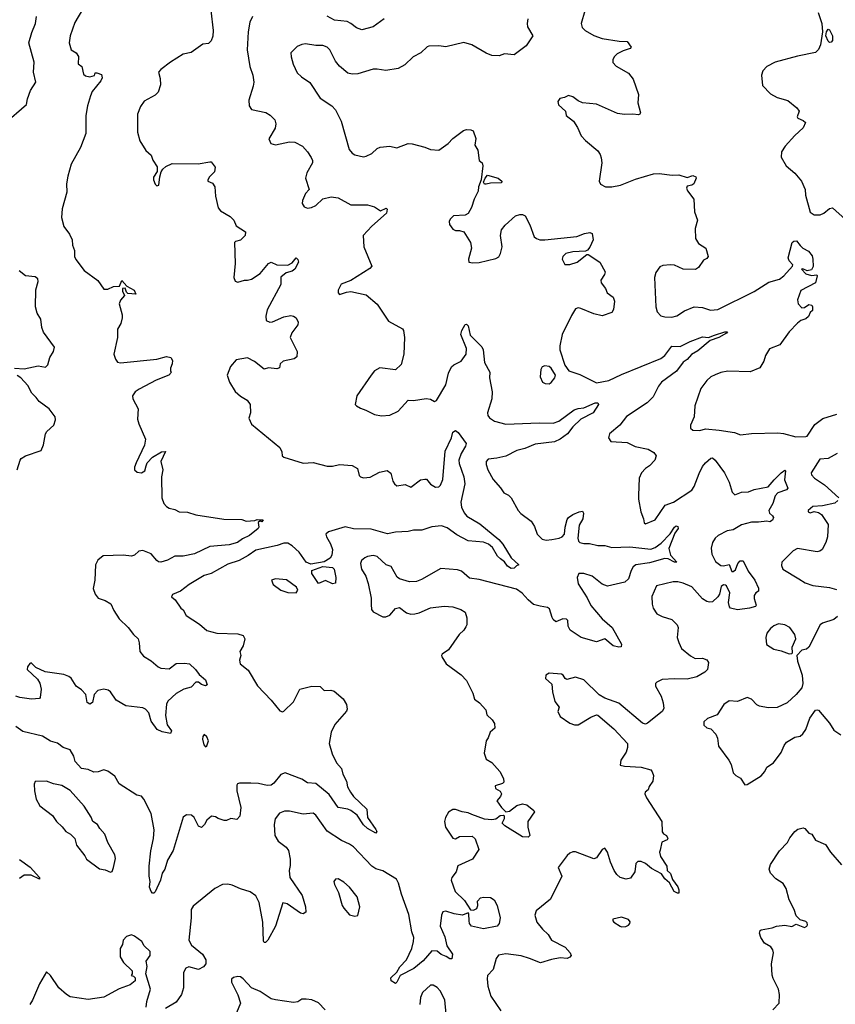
# Model space of a CAD drawing. Extents: x 2133489 to 2292442, y 756223 to 916462.
# Tile 352 of 463: x 2240243 to 2246086, y 827856 to 834912. Entities that reach past the tile are written whole.
import ezdxf

# ---------------------------------------------------------------- set-up
doc = ezdxf.new("R2010")
doc.units = 0

msp = doc.modelspace()

# ---------------------------------------------------------------- linework, layer by layer
at = {"layer": '0CON20XD'}
for points in [[(2240131.2, 834165), (2240291.4, 834305), (2240298.6, 834345), (2240320, 834405), (2240358, 834465), (2240343.1, 834535), (2240346.4, 834606.4), (2240309.4, 834745), (2240329.5, 834820.5), (2240356.1, 834883.9), (2240363.6, 834933.6)], [(2240694.4, 834985.6), (2240638.5, 834891.5), (2240604.6, 834795.4), (2240597.5, 834745), (2240613.3, 834695), (2240648.8, 834675), (2240665, 834647.5), (2240662.5, 834595), (2240687.5, 834575), (2240700.7, 834520.7), (2240715, 834510), (2240745, 834503.3), (2240778.3, 834511.7), (2240785, 834530), (2240795, 834530), (2240829.3, 834519.3), (2240833.3, 834495), (2240825, 834473.3), (2240763.3, 834396.7), (2240750, 834365), (2240728.6, 834295), (2240718.1, 834225), (2240717.8, 834095), (2240677.9, 833995), (2240613.1, 833876.9), (2240589.1, 833790.9), (2240578.8, 833735), (2240581.5, 833675), (2240548.2, 833555), (2240542.1, 833495), (2240559.2, 833429.2), (2240600, 833375), (2240620, 833335), (2240622.3, 833295), (2240636.7, 833256.7), (2240637.1, 833215), (2240645, 833194.2), (2240705, 833114.4), (2240803.8, 833043.8), (2240845, 832981.1), (2240875, 832979.5), (2240915, 832998.6), (2240957.2, 833002.8), (2240975, 833042.5), (2241011.3, 833001.3), (2241063.2, 832973.2), (2241076, 832945), (2241018.9, 832948.9), (2241008.1, 832958.1), (2240997.9, 832987.9), (2240980, 832985), (2240979.4, 832965), (2240993.1, 832935), (2240965, 832902), (2240955.5, 832874.5), (2240976.7, 832796.7), (2240977.1, 832775), (2240968.2, 832735), (2240944.6, 832695), (2240943.8, 832665), (2240944, 832635), (2240917.9, 832515), (2240929.1, 832479.1), (2240945, 832458.1), (2240966.4, 832453.6), (2241225, 832480), (2241295, 832497.5), (2241325, 832490), (2241338.3, 832468.3), (2241336.7, 832445), (2241322.5, 832415), (2241323, 832393), (2241330, 832385), (2241312.5, 832365), (2241220.9, 832329.1), (2241099.2, 832265), (2241071.4, 832245), (2241050.8, 832215), (2241054.2, 832195), (2241092, 832122), (2241088.3, 832048.3), (2241095.7, 832015), (2241144.4, 831905), (2241136.6, 831863.4), (2241078, 831735), (2241066.7, 831705), (2241067, 831687), (2241085, 831670), (2241116.4, 831663.6), (2241140.7, 831679.3), (2241150, 831715), (2241156.2, 831735), (2241195, 831776.2), (2241260, 831815), (2241287, 831817), (2241253.3, 831745), (2241268.6, 831685), (2241259.4, 831635), (2241262.3, 831485), (2241275.6, 831445), (2241293.9, 831423.9), (2241315, 831411.9), (2241355, 831401.4), (2241385.6, 831385.6), (2241445, 831381.8), (2241504.5, 831364.5), (2241705, 831332.5), (2241835, 831328.8), (2241865, 831317.5), (2241927.5, 831322.5), (2241945, 831330), (2241988.3, 831328.3), (2241977, 831313), (2241965, 831320), (2241951.7, 831308.3), (2241956.7, 831275), (2241952.5, 831265), (2241890, 831215), (2241839.1, 831190.9), (2241804, 831165), (2241745, 831148.8), (2241604.4, 831135.6), (2241495, 831084.3), (2241415, 831068.1), (2241355, 831068), (2241302.6, 831037.4), (2241255, 831024.3), (2241236.8, 831026.8), (2241225.4, 831035.4), (2241185, 831083.1), (2241125, 831107.3), (2241097.9, 831102.1), (2241065, 831073.3), (2241045, 831066.5), (2240985, 831075.4), (2240841.2, 831068.8), (2240802.3, 831037.7), (2240786.7, 831005), (2240781.2, 830895), (2240768.8, 830835), (2240783.3, 830795), (2240806.1, 830766.1), (2240855, 830748.8), (2240895.7, 830725.7), (2240917.9, 830677.9), (2240957, 830617), (2241021.2, 830555), (2241058.8, 830505), (2241091.2, 830475), (2241100, 830445), (2241103.8, 830385), (2241131.2, 830351.2), (2241185, 830318), (2241235, 830274.3), (2241255, 830265.6), (2241315, 830260), (2241365, 830298.1), (2241425, 830300.6), (2241460, 830295), (2241503.8, 830255), (2241528, 830218), (2241575, 830180), (2241587.5, 830145), (2241575, 830137.5), (2241546.4, 830146.4), (2241525, 830163.3), (2241505, 830163.3), (2241472.3, 830127.7), (2241420, 830115), (2241365, 830083.3), (2241305, 830028), (2241294.5, 830005.5), (2241286.9, 829925), (2241299.2, 829859.2), (2241330.8, 829815), (2241323.8, 829796.2), (2241265, 829807.8), (2241227.5, 829825), (2241185, 829884), (2241167.9, 829945), (2241145, 829971.9), (2241125, 829980.9), (2241004.2, 829994.2), (2240935, 830036.4), (2240893.2, 830095), (2240877.5, 830107.5), (2240845, 830114.3), (2240803.3, 830105), (2240776.9, 830075), (2240765, 830018.8), (2240745, 830005.8), (2240727.8, 830017.8), (2240716.9, 830075), (2240685, 830108.5), (2240648.5, 830135), (2240611.8, 830191.8), (2240595, 830205.6), (2240559.3, 830219.3), (2240425, 830238.6), (2240359.1, 830269.1), (2240325, 830302.5), (2240315, 830297.5), (2240300, 830275), (2240296, 830255), (2240370, 830185), (2240386.7, 830156.7), (2240396.9, 830115), (2240391.2, 830055), (2240385, 830046.7), (2240328.3, 830041.7), (2240245, 830053.3), (2240215, 830063.5)], [(2241611.7, 834978.3), (2241630, 834835), (2241627.5, 834792.5), (2241615, 834760), (2241595, 834742), (2241554.5, 834735.5), (2241472.4, 834677.6), (2241413.8, 834665), (2241322.6, 834607.4), (2241253.8, 834555), (2241238.8, 834535), (2241250.7, 834490.7), (2241251.2, 834445), (2241235, 834392.5), (2241215, 834371.2), (2241135, 834328), (2241109.7, 834290.3), (2241088, 834235), (2241086.2, 834105), (2241104.1, 834044.1), (2241147.5, 833975), (2241185, 833940), (2241197.5, 833905), (2241227, 833857), (2241227, 833823), (2241203, 833783), (2241202.5, 833765), (2241213, 833733), (2241225, 833720), (2241240, 833725), (2241246.7, 833785), (2241257.5, 833822.5), (2241269.3, 833840.7), (2241289.3, 833860.7), (2241335, 833881.2), (2241522.3, 833877.7), (2241605, 833893.3), (2241615, 833892.5), (2241643.3, 833855), (2241638.3, 833821.7), (2241603.3, 833785), (2241590, 833765), (2241590, 833755), (2241625, 833740), (2241640.8, 833715), (2241646.4, 833646.4), (2241664.1, 833564.1), (2241681.2, 833541.2), (2241751.7, 833501.7), (2241776.7, 833475), (2241794.1, 833434.1), (2241861.7, 833391.7), (2241857.5, 833365), (2241825, 833332.5), (2241788.3, 833321.7), (2241783.3, 833315), (2241786.7, 833165), (2241776.2, 833065), (2241787, 833037), (2241805, 833030), (2241853.9, 833046.1), (2241875.9, 833044.1), (2241905, 833052), (2241965, 833092), (2242026.1, 833163.9), (2242045, 833173.3), (2242085, 833154), (2242165, 833153.5), (2242195, 833168.1), (2242225, 833204.2), (2242235, 833194), (2242240.4, 833175), (2242215.4, 833125), (2242195, 833108.7), (2242153.3, 833096.7), (2242114.5, 833065.5), (2242112.9, 833015), (2242015, 832833.3), (2242005.9, 832785.9), (2242010, 832755), (2242035, 832744), (2242055, 832746), (2242135, 832782), (2242185, 832790.8), (2242205, 832787.5), (2242223.8, 832775), (2242237.5, 832745), (2242236, 832725), (2242191.7, 832668.3), (2242180.8, 832635), (2242230, 832535), (2242228, 832495), (2242209.7, 832480.3), (2242131.2, 832465), (2242110, 832445), (2242105, 832417.5), (2242085, 832408.8), (2242025, 832417.5), (2241995, 832407.5), (2241925, 832462.9), (2241875, 832488.6), (2241795, 832473.8), (2241754.5, 832425.5), (2241729.2, 832365), (2241746.7, 832315), (2241786.4, 832246.4), (2241824.5, 832214.5), (2241873.9, 832183.9), (2241893.3, 832155), (2241896.7, 832095), (2241883.8, 832055), (2241905, 832012.5), (2242106.7, 831845), (2242120, 831815), (2242123.8, 831785), (2242136.1, 831776.1), (2242274.5, 831734.5), (2242345, 831738.9), (2242445, 831712.5), (2242485, 831711.2), (2242535, 831724.2), (2242625, 831715.8), (2242663.3, 831695), (2242675.8, 831645), (2242684.6, 831634.6), (2242705, 831627.8), (2242755, 831633.5), (2242821.4, 831668.6), (2242875, 831680.6), (2242902.1, 831662.1), (2242917.3, 831605), (2242928.5, 831585), (2242945, 831571.5), (2243005, 831580.8), (2243045, 831562.5), (2243115, 831613.8), (2243145, 831620), (2243158.3, 831618.3), (2243185, 831582.5), (2243222.3, 831562.3), (2243245, 831564), (2243258, 831575), (2243274.4, 831615.6), (2243291.2, 831818.8), (2243336, 831915), (2243345, 831956.7), (2243365, 831966.7), (2243385, 831952.5), (2243442.5, 831875), (2243437.5, 831855), (2243406.4, 831803.6), (2243390, 831755), (2243391.4, 831731.4), (2243423.8, 831635), (2243431.5, 831585), (2243403.2, 831455), (2243407.8, 831417.8), (2243427.9, 831377.9), (2243447.5, 831355), (2243538.5, 831298.5), (2243676.6, 831186.6), (2243705, 831153.8), (2243764.5, 831054.5), (2243820, 831005), (2243801.7, 830998.3), (2243785, 830981.2), (2243765, 830979.4), (2243737.5, 830995), (2243716.9, 831026.9), (2243688.2, 831048.2), (2243665, 831067.5), (2243629.5, 831129.5), (2243602.4, 831152.4), (2243565, 831167.3), (2243455, 831177.5), (2243375, 831218.9), (2243305, 831270.5), (2243265, 831284.7), (2243195, 831278.5), (2243123.2, 831253.2), (2243065, 831254.3), (2243025, 831243.1), (2242935, 831240), (2242877.1, 831227.1), (2242761.3, 831261.3), (2242635, 831264.1), (2242575, 831276.4), (2242455, 831240.6), (2242437.5, 831225), (2242440, 831205), (2242470.4, 831155), (2242483.8, 831115), (2242478.8, 831075), (2242468.3, 831051.7), (2242425, 831026.7), (2242329.1, 831009.1), (2242296.4, 831025), (2242245.2, 831095.2), (2242195, 831142.2), (2242165, 831161.1), (2242135, 831160), (2242087.4, 831142.6), (2241935, 831110.7), (2241879.2, 831070.8), (2241815, 831037.2), (2241735, 831009.7), (2241615, 830943.1), (2241565, 830927.5), (2241458.1, 830865), (2241395, 830817.1), (2241337, 830793), (2241330, 830775), (2241357.5, 830755), (2241396.7, 830695), (2241415, 830683.3), (2241435, 830642.5), (2241530.6, 830580.6), (2241585, 830534.4), (2241655, 830514.3), (2241805, 830510), (2241845, 830498.8), (2241855.8, 830475), (2241844.3, 830425.7), (2241820, 830385), (2241828, 830355), (2241818.3, 830321.7), (2241822, 830295), (2241881.2, 830251.2), (2241947, 830137), (2242045.7, 830035), (2242107.9, 829957.9), (2242125, 829951.4), (2242135, 829955.8), (2242205, 830024.3), (2242251.2, 830115), (2242335, 830136.5), (2242395, 830132), (2242425, 830104), (2242473.3, 830106.7), (2242495, 830099.6), (2242559.6, 830045), (2242585, 830004), (2242589.4, 829970.6), (2242584.1, 829955.9), (2242499.7, 829860.3), (2242474, 829805), (2242460, 829725), (2242481.4, 829651.4), (2242512, 829585), (2242548.8, 829545), (2242558.8, 829505), (2242583.8, 829455), (2242592, 829415), (2242612.9, 829375), (2242634.4, 829345), (2242728.9, 829255), (2242735.5, 829195), (2242795, 829109.2), (2242800.6, 829095), (2242795, 829082), (2242735, 829116.7), (2242705, 829141.4), (2242660.6, 829210.6), (2242614.6, 829244.6), (2242594.6, 829254.6), (2242525, 829265.8), (2242459.2, 829359.2), (2242365, 829437.7), (2242305, 829444), (2242265, 829470), (2242145, 829515.7), (2242115, 829501.4), (2242065, 829440), (2242044.6, 829425.4), (2242015, 829422.9), (2241955, 829437.1), (2241900.2, 829439.8), (2241818.6, 829441.4), (2241804.4, 829435.6), (2241798, 829425), (2241799.2, 829385), (2241827.1, 829265), (2241819.2, 829205), (2241798.8, 829181.2), (2241755, 829186.7), (2241725, 829173.3), (2241707, 829173), (2241666.1, 829186.1), (2241645, 829200), (2241617, 829203), (2241583.3, 829175), (2241566.7, 829145), (2241545, 829123.3), (2241525, 829133.3), (2241493.6, 829193.6), (2241475, 829212), (2241437.3, 829212.7), (2241415, 829196.2), (2241343.2, 828956.8), (2241301.1, 828888.9), (2241282, 828825), (2241264.3, 828795), (2241251.9, 828745), (2241215, 828662.5), (2241205, 828652.5), (2241195, 828652.5), (2241185, 828663.3), (2241174.2, 828695), (2241177.5, 828735), (2241170.8, 828775), (2241170.5, 828845), (2241183.1, 828955)], [(2241911.4, 834935), (2241892.9, 834895), (2241880.6, 834825), (2241873.1, 834695), (2241892.9, 834575), (2241913.3, 834513.3), (2241920.6, 834465), (2241916.9, 834435), (2241885.6, 834334.4), (2241887.1, 834295), (2241905, 834269.2), (2242005.4, 834245.4), (2242038, 834228), (2242072, 834195), (2242077.1, 834165), (2242074.2, 834135), (2242027, 834057), (2242043.3, 834025), (2242075, 834014.3), (2242175, 834037.5), (2242215, 834034), (2242270, 834005), (2242305.8, 833965.8), (2242332, 833925), (2242341.7, 833901.7), (2242340.8, 833885), (2242300.8, 833815), (2242290, 833775), (2242316.2, 833695), (2242291.2, 833665), (2242268.8, 833615), (2242266.2, 833595), (2242281.2, 833571.2), (2242305, 833560), (2242332.5, 833565), (2242365, 833581.2), (2242415, 833627.5), (2242475, 833642.9), (2242524.3, 833634.3), (2242615, 833584.2), (2242735, 833584), (2242785, 833571.2), (2242828.3, 833541.7), (2242868.3, 833561.7), (2242876.4, 833553.6), (2242870, 833525), (2242765, 833432), (2242704, 833365), (2242708.8, 833285), (2242766.7, 833145), (2242752, 833128), (2242615, 833043.8), (2242545, 833016.7), (2242523.9, 832973.9), (2242523.8, 832955), (2242535, 832943.3), (2242585, 832960), (2242615, 832963.3), (2242725, 832940), (2242803.9, 832873.9), (2242885, 832751.2), (2242985, 832696.2), (2242993.8, 832685), (2243000.8, 832635), (2242995.6, 832515), (2242975, 832440), (2242935, 832402), (2242822.7, 832417.3), (2242785, 832396), (2242761.4, 832365), (2242659.2, 832215), (2242646.7, 832155), (2242655, 832143.3), (2242685, 832126.7), (2242723.9, 832113.9), (2242785, 832082.5), (2242835, 832072), (2242895, 832078), (2242953.9, 832106.1), (2243025.9, 832184.1), (2243065, 832182), (2243155, 832198), (2243185, 832192.9), (2243215, 832176.2), (2243227.9, 832182.1), (2243296, 832294), (2243315, 832378.8), (2243337.1, 832422.9), (2243352.5, 832437.5), (2243405, 832465.7), (2243441.5, 832515), (2243443.1, 832555), (2243404.4, 832655), (2243410, 832685), (2243435, 832726.2), (2243445, 832728.8), (2243455, 832717.5), (2243470.9, 832650.9), (2243553.6, 832566.4), (2243562.9, 832545), (2243572.9, 832455), (2243610.8, 832385), (2243609.2, 832345), (2243628.6, 832245), (2243624.3, 832195), (2243593.2, 832095), (2243596.4, 832075), (2243608.5, 832058.5), (2243645, 832034.6), (2243725, 832014.2), (2243965, 832022.6), (2244065, 832019.3), (2244105.2, 832034.8), (2244214.3, 832115.7), (2244245, 832126.3), (2244285, 832129.3), (2244365, 832165.9), (2244385, 832165.6), (2244390, 832155), (2244350.5, 832095), (2244261.9, 832048.1), (2244205.6, 831994.4), (2244166.9, 831943.1), (2244114, 831905), (2244075, 831886), (2243935, 831870), (2243861.5, 831838.5), (2243805, 831824.7), (2243725, 831783.9), (2243661.7, 831768.3), (2243598.5, 831761.5), (2243584.5, 831745.5), (2243584.4, 831725), (2243597.1, 831685), (2243635, 831616), (2243687.9, 831557.9), (2243710.8, 831520.8), (2243745, 831504), (2243765, 831486.2), (2243814, 831395), (2243832.4, 831372.4), (2243907.4, 831317.4), (2243930.6, 831280.6), (2243951.2, 831225), (2243985, 831189.2), (2244015, 831182.2), (2244055, 831185.5), (2244107.5, 831195), (2244130, 831205), (2244145.6, 831225), (2244150.6, 831275), (2244165, 831328.8), (2244175, 831343.8), (2244205, 831365.8), (2244250, 831385), (2244275, 831390), (2244282.5, 831375), (2244276.7, 831335), (2244250.8, 831289.2), (2244240.6, 831195), (2244245.7, 831175.7), (2244255, 831166.2), (2244285, 831158.1), (2244325, 831157.1), (2244385, 831144.3), (2244435, 831144), (2244485, 831128.8), (2244615, 831133.8), (2244765, 831117.9), (2244795, 831128.8), (2244839.1, 831160.9), (2244902.7, 831227.3), (2244933.1, 831275), (2244945, 831284.2), (2244958.9, 831278.9), (2244960, 831265), (2244937, 831233), (2244892.8, 831122.8), (2244905.6, 831075), (2244950, 831025), (2244935, 831024.6), (2244888.1, 831048.1), (2244865, 831050.8), (2244755, 831020), (2244656.1, 831003.9), (2244639, 830991), (2244623.8, 830965), (2244605, 830904.2), (2244579.1, 830880.9)], [(2242853.3, 834916.7), (2242775, 834860), (2242695, 834840), (2242655, 834852.5), (2242615.8, 834885), (2242588.7, 834898.7), (2242497.7, 834907.7), (2242445, 834936.1)], [(2244291.9, 834975), (2244264.2, 834885), (2244272, 834855), (2244294.5, 834834.5), (2244355, 834799.4), (2244415, 834777.1), (2244538.3, 834758.3), (2244595, 834756.2), (2244622.5, 834715), (2244617.5, 834705), (2244565, 834688.6), (2244523.5, 834666.5), (2244502.5, 834645), (2244492.5, 834625), (2244492.5, 834605), (2244515, 834577.5), (2244605, 834528), (2244638, 834485), (2244676.9, 834375), (2244670.6, 834315), (2244689.4, 834245), (2244686.2, 834233.8), (2244675, 834229.4), (2244635, 834234.5), (2244575, 834231.8), (2244525, 834239.6), (2244375, 834305.7), (2244275, 834316), (2244245, 834329.2), (2244205, 834358), (2244175, 834368.8), (2244145.8, 834354.2), (2244113, 834347), (2244098.8, 834325), (2244102.5, 834302.5), (2244153.3, 834255), (2244156.7, 834225), (2244210, 834185), (2244239.7, 834139.7), (2244265, 834080), (2244296.7, 834045), (2244385, 833971.2), (2244402, 833945), (2244408.3, 833921.7), (2244414, 833885), (2244393.9, 833753.9), (2244404.1, 833734.1), (2244440, 833715), (2244485, 833712.9), (2244547.5, 833725), (2244655, 833769.2), (2244784.1, 833805.9), (2244825, 833810), (2244916.4, 833796.4), (2244965, 833798.9), (2245025, 833780.8), (2245065.7, 833795.7), (2245086.7, 833785), (2245088.8, 833775), (2245071.2, 833735), (2245057.5, 833725), (2245025, 833718), (2245020, 833705), (2245026.9, 833685), (2245073.3, 833625), (2245077.5, 833535), (2245097.5, 833475), (2245081.2, 833415), (2245084.2, 833344.2), (2245105, 833307.5), (2245157.5, 833275), (2245176.2, 833215), (2245165, 833201.2), (2245140.7, 833189.3), (2245106.7, 833135), (2245085, 833121.2), (2244995, 833123.3), (2244935, 833152), (2244905.6, 833155.6), (2244850.3, 833149.7), (2244829.7, 833140.3), (2244800.9, 833099.1), (2244790.6, 833065), (2244801.1, 832855), (2244809.2, 832819.2), (2244835, 832790), (2244865, 832781.2), (2244915, 832780.8), (2244950.3, 832789.7), (2245005, 832825.6), (2245075, 832852.9), (2245135, 832848.8), (2245191.2, 832831.2), (2245245, 832834.4), (2245505, 832964.2), (2245609.8, 833030.2), (2245685, 833051.1), (2245717.7, 833075), (2245778.8, 833145), (2245782.1, 833155), (2245754.4, 833184.4), (2245749.1, 833205), (2245776.9, 833315), (2245789.2, 833325), (2245806.8, 833326.8), (2245833.9, 833293.9), (2245853.7, 833273.7), (2245892.9, 833252.9), (2245919, 833219), (2245925.3, 833195), (2245926.4, 833143.6), (2245915, 833119.5), (2245885, 833111.1), (2245854, 833126), (2245844.3, 833125), (2245875, 833090), (2245915, 833079.4), (2245952.5, 833082.5), (2245956.4, 833076.4), (2245943.8, 833025), (2245838.3, 832971.7), (2245815.7, 832904.3), (2245819.4, 832875), (2245845, 832846.9), (2245865, 832848.1), (2245895, 832871.2), (2245916.7, 832865), (2245923, 832853), (2245921.7, 832828.3), (2245906.4, 832813.6), (2245894, 832785), (2245875, 832767.5), (2245838.8, 832755), (2245813.8, 832736.2), (2245754.4, 832675), (2245688.1, 832581.9), (2245615, 832554), (2245584.6, 832505.4), (2245574.3, 832465.7), (2245544.1, 832415.9), (2245475, 832388.8), (2245315, 832392.5), (2245265, 832384.3), (2245225, 832367.8), (2245195, 832352.9), (2245165, 832327.1), (2245121.7, 832268.3), (2245078.9, 832145), (2245074.4, 832065), (2245049.2, 832005), (2245049.2, 831985), (2245065, 831970), (2245115, 831967.1), (2245155, 831978.9), (2245255, 831971.1), (2245363.7, 831953.7), (2245405.7, 831935.7), (2245485.8, 831945.8), (2245675, 831950), (2245715, 831945.8), (2245802.3, 831922.3), (2245875, 831923.8), (2245885, 831928), (2245938.7, 832011.3), (2245997.1, 832052.9), (2246097.5, 832085)], [(2245962.7, 834962.7), (2245990, 834885), (2245994.3, 834825), (2245978.9, 834731.1), (2245965, 834698.8), (2245945, 834676.7), (2245815, 834651.2), (2245655, 834606.2), (2245595, 834576.7), (2245566.7, 834545), (2245556.2, 834515), (2245565, 834440), (2245620.7, 834380.7), (2245670, 834355), (2245745, 834332.5), (2245809.5, 834279.5), (2245827.5, 834255), (2245813.3, 834215), (2245816.4, 834206.4), (2245855, 834190), (2245872.5, 834175), (2245855, 834137.5), (2245795, 834082.5), (2245725.9, 834004.1), (2245700, 833965), (2245697, 833927), (2245734.2, 833864.2), (2245795, 833811.2), (2245844, 833755), (2245870.8, 833695), (2245871.4, 833655), (2245905, 833532.5), (2245935, 833512), (2245976.6, 833513.4), (2246003.8, 833525), (2246045, 833557.5), (2246065, 833564), (2246159.7, 833479.7)], [(2243883.4, 834916.6), (2243877.5, 834885), (2243880.3, 834860.3), (2243918.6, 834795), (2243871.1, 834725), (2243785, 834659.4), (2243716.6, 834666.6), (2243677, 834653), (2243625, 834655.8), (2243585, 834671.9), (2243481.1, 834731.1), (2243425, 834749.1), (2243295, 834717.5), (2243245, 834724.2), (2243175, 834722), (2243162.1, 834717.9), (2243116, 834675), (2243062.5, 834645), (2243001.9, 834588.1), (2242955, 834561.5), (2242865, 834547.1), (2242805, 834558.1), (2242775, 834557.1), (2242665, 834524.4), (2242625, 834521.9), (2242595, 834529.2), (2242535, 834578.6), (2242505.4, 834615.4), (2242464.4, 834695), (2242445, 834714.3), (2242415, 834725.5), (2242365, 834726.7), (2242291.1, 834738.9), (2242265.4, 834734.6), (2242231.7, 834718.3), (2242186.7, 834675), (2242187.5, 834645), (2242202.4, 834592.4), (2242231.7, 834531.7), (2242262.1, 834502.1), (2242321.2, 834461.2), (2242395, 834350), (2242480, 834295), (2242505, 834266.7), (2242547.1, 834185), (2242602.4, 833982.4), (2242623.8, 833955), (2242645, 833942.9), (2242705, 833930), (2242725, 833932.5), (2242765, 833953.8), (2242805, 833988.8), (2242825, 833998), (2242895, 834006), (2242945, 833992.9), (2243026.1, 834023.9), (2243055, 834022), (2243145, 833998.8), (2243185, 833981.2), (2243245, 833976.7), (2243313.3, 834025), (2243345, 834060), (2243423.4, 834116.6), (2243445, 834124.2), (2243475, 834123.3), (2243492.5, 834115), (2243509.7, 834059.7), (2243503, 834013), (2243525, 833977.5), (2243535, 833902.5), (2243555, 833886.7), (2243561.4, 833865), (2243550, 833765), (2243528.8, 833715), (2243527, 833683), (2243498.8, 833625), (2243478.8, 833565), (2243455, 833522.5), (2243435, 833510), (2243350, 833505), (2243327, 833483), (2243320, 833465), (2243321.2, 833445), (2243345, 833411.2), (2243365, 833401.2), (2243395, 833402), (2243425, 833392.5), (2243472, 833315), (2243480, 833275), (2243457.5, 833195), (2243460, 833175), (2243488.3, 833168.3), (2243535, 833170.8), (2243655, 833201.1), (2243675, 833212.9), (2243687.5, 833235), (2243699.4, 833285), (2243686.7, 833365), (2243695.5, 833405), (2243720.2, 833439.8), (2243795, 833506.7), (2243825, 833516.7), (2243845, 833516.7), (2243865, 833506.7), (2243898.8, 833441.2), (2243928.8, 833355), (2243945, 833342.5), (2243970, 833335), (2244005, 833333.3), (2244235, 833358.6), (2244290.3, 833379.7), (2244326.4, 833386.4), (2244345, 833380), (2244352, 833335), (2244328.3, 833281.7), (2244310, 833260), (2244297.5, 833252.5), (2244205, 833248.6), (2244155, 833237.1), (2244133.3, 833215), (2244130, 833195), (2244147.5, 833157.5), (2244185, 833158), (2244237.5, 833175), (2244305, 833230), (2244315, 833230), (2244398.8, 833175), (2244436.2, 833103.8), (2244433.6, 833086.4), (2244406.7, 833045), (2244408.8, 833025), (2244438.8, 832985), (2244452.5, 832955), (2244493.8, 832923.8), (2244503.8, 832895), (2244498, 832835), (2244485, 832813.8), (2244415, 832789.2), (2244356.1, 832803.9), (2244261.9, 832841.9), (2244245, 832845.7), (2244225, 832840), (2244195, 832791.2), (2244129.5, 832655), (2244111.4, 832575), (2244112.5, 832545), (2244147.5, 832435), (2244177.5, 832395), (2244255, 832370), (2244375, 832308.6), (2244463.8, 832325), (2244555, 832370), (2244835, 832484.7), (2244863.7, 832506.3), (2244915, 832571.5), (2244975, 832570), (2245045, 832604.7), (2245135, 832639.1), (2245176.5, 832633.5), (2245219.7, 832650.3)], [(2246045, 834747.5), (2246035, 834757.5), (2246018.8, 834795), (2246022.5, 834825), (2246035, 834842.5), (2246045, 834840), (2246066.2, 834795), (2246066.4, 834763.6), (2246055, 834750), (2246045, 834747.5)], [(2243573.9, 833733.9), (2243566.4, 833746.4), (2243577.5, 833775), (2243595, 833796.7), (2243670, 833775), (2243697.5, 833755), (2243695, 833742.5), (2243615, 833740.8), (2243585, 833734), (2243573.9, 833733.9)], [(2240205.5, 832415.5), (2240275, 832408.9), (2240375, 832430), (2240428.3, 832421.7), (2240445, 832437.5), (2240458.9, 832491.1), (2240485.4, 832535), (2240493.1, 832565), (2240413.1, 832673.1), (2240401.5, 832705), (2240394.6, 832765), (2240368.7, 832808.7), (2240356, 832855), (2240358.2, 832975), (2240375.6, 833035), (2240372.5, 833055), (2240355, 833067.8), (2240285, 833076.7), (2240240.8, 833110.8)], [(2245219.7, 832650.3), (2245295.5, 832675.5), (2245312.5, 832675), (2245307.5, 832665), (2245252, 832635), (2245188.3, 832611.7), (2245101.5, 832538.5), (2245055, 832511.5), (2245025, 832475.4), (2244995, 832456.9), (2244947.1, 832392.9), (2244841.5, 832315), (2244819.5, 832285), (2244782.1, 832207.9), (2244739.2, 832165), (2244591.2, 832068.8), (2244543.2, 832006.8), (2244467.5, 831945), (2244460, 831915), (2244478.3, 831888.3), (2244595, 831881.4), (2244652.6, 831852.6), (2244744.1, 831834.1), (2244785, 831810), (2244802, 831785), (2244794.2, 831755.8), (2244756, 831715), (2244726.2, 831695), (2244698.6, 831665), (2244681.9, 831625), (2244675.6, 831505), (2244675.7, 831475), (2244692.9, 831385), (2244712.5, 831335), (2244716, 831306), (2244725, 831300), (2244795, 831328), (2244867.7, 831432.3), (2244926.4, 831453.6), (2245058.9, 831541.1), (2245074.4, 831565.6), (2245109.7, 831660.3), (2245135, 831710), (2245155, 831736), (2245195, 831769.2), (2245205, 831770.8), (2245225, 831755.8), (2245292.9, 831665), (2245326.6, 831596.6), (2245345.8, 831525.8), (2245365, 831506.7), (2245414.5, 831525.5), (2245465, 831528.2), (2245505, 831544.7), (2245605, 831563.4), (2245647.3, 831615), (2245697.5, 831665), (2245725, 831683.8), (2245729.7, 831679.7), (2245722.7, 831615), (2245745.7, 831555), (2245735, 831541.4), (2245675, 831520.9), (2245655, 831499.4), (2245637.3, 831445), (2245610, 831395), (2245613.8, 831375), (2245636.8, 831356.8), (2245642.5, 831345), (2245635, 831324.4), (2245616.3, 831313.7), (2245595, 831317.6), (2245535, 831310.4), (2245485, 831311.8), (2245415, 831291.9), (2245355, 831255.6), (2245310.9, 831249.1), (2245245.6, 831214.4), (2245224, 831195), (2245205.4, 831164.6), (2245195.5, 831125), (2245202, 831082), (2245228, 831028), (2245265, 831000), (2245285, 830998.1), (2245325, 831006.7), (2245345, 830957.5), (2245355, 830956.8), (2245370.4, 830969.6), (2245387.7, 831015), (2245405, 831034.2), (2245425, 831033.3), (2245460.6, 830960.6), (2245510.2, 830895), (2245535, 830836.7), (2245535, 830817.5), (2245515.8, 830804.2), (2245504, 830785), (2245503.9, 830763.9), (2245518.8, 830715), (2245515, 830707.5), (2245470, 830695), (2245385, 830683.7), (2245335.5, 830695), (2245326.9, 830705), (2245321, 830735), (2245329.8, 830805), (2245306.9, 830855), (2245299.5, 830859.5), (2245285, 830860.6), (2245269.3, 830850.7), (2245255.7, 830795), (2245244, 830775), (2245205, 830740.8), (2245185, 830737.5), (2245165, 830742.9), (2245135, 830762.5), (2245057.1, 830847.1), (2244995, 830874.5), (2244956.9, 830883.1), (2244925, 830882.2), (2244803.8, 830855), (2244772.7, 830777.3), (2244774.1, 830724.1), (2244781.2, 830695), (2244807.5, 830655), (2244845, 830633.8), (2244915, 830612.5), (2244954, 830575), (2244960, 830555), (2244954, 830485), (2244965, 830447.5), (2244983.8, 830405), (2245047.5, 830352.5), (2245082.5, 830335), (2245135, 830335.7), (2245166.2, 830325), (2245178.1, 830305), (2245170, 830255), (2245150, 830235), (2245095, 830201.8), (2245025, 830185.7), (2244935, 830188.9), (2244845, 830183.1), (2244806.7, 830165), (2244798.8, 830155), (2244798.8, 830135), (2244838, 830065), (2244853, 830017), (2244856.7, 829975), (2244845, 829953.3), (2244740.5, 829869.5), (2244725.9, 829864.1), (2244705, 829870.8), (2244535, 830014.4), (2244435, 830048.8), (2244394.2, 830074.2), (2244285, 830180), (2244225, 830200), (2244163.6, 830183.6), (2244150.7, 830190.7), (2244137.5, 830215), (2244125, 830221.2), (2244035, 830229.2), (2244013.3, 830215), (2244010.7, 830190.7), (2244055, 830150), (2244058.8, 830095), (2244075.8, 830025.8), (2244108.8, 829985), (2244097.5, 829955), (2244115, 829917.5), (2244185, 829870), (2244218.3, 829858.3), (2244245, 829857.5), (2244335, 829913.3), (2244375, 829930), (2244385, 829926.7), (2244499.5, 829829.5), (2244597.5, 829725), (2244597.5, 829695), (2244587, 829663), (2244550, 829605), (2244545, 829570), (2244575, 829561.2), (2244695, 829556.2), (2244765, 829536.2), (2244775, 829522.5), (2244783.8, 829495), (2244778, 829455), (2244752.6, 829417.4), (2244745, 829393.3), (2244723.3, 829375), (2244721.2, 829365), (2244732.5, 829335), (2244844, 829165), (2244845, 829092.5), (2244855, 829076.7), (2244875.9, 829065.9), (2244886.7, 829045), (2244882.5, 829035), (2244842.5, 829017.5), (2244830.7, 828959.3), (2244826.7, 828945), (2244834.2, 828915), (2244880, 828845), (2244882.5, 828815), (2244905, 828793.3), (2244920, 828750), (2244957.9, 828697.9), (2244965.7, 828675), (2244965, 828652.5), (2244955, 828651.2), (2244932, 828665), (2244896.9, 828726.9), (2244864, 828755), (2244840, 828790), (2244768.3, 828828.3), (2244725, 828864.5), (2244695, 828878.9), (2244671.9, 828878.1), (2244658, 828865), (2244650, 828805), (2244619.3, 828760.7), (2244587.3, 828752.7), (2244544.4, 828765), (2244521.5, 828785), (2244502.1, 828815), (2244474.6, 828875), (2244455, 828946.7), (2244435, 828974), (2244415, 828966), (2244375, 828905.8), (2244355, 828898.1), (2244225, 828947.9), (2244205, 828948.1), (2244185, 828940), (2244165, 828922.5), (2244100, 828835), (2244127.1, 828775), (2244045, 828608.8), (2243942, 828525), (2243934.4, 828495), (2243948.8, 828445), (2243987.5, 828395), (2244030, 828355), (2244053.8, 828315), (2244150, 828265), (2244186.7, 828225), (2244193.3, 828205), (2244185, 828192.5), (2244166.1, 828183.9), (2244115, 828188), (2244052, 828178), (2243975, 828152.5), (2243896.2, 828185), (2243835, 828202), (2243725, 828216.7), (2243672.2, 828207.8), (2243655.8, 828185), (2243634.2, 828105), (2243595, 828061.2), (2243590.9, 828039.1), (2243597.5, 827985), (2243618.9, 827915), (2243689.8, 827809.8)], [(2244035, 832301.2), (2244049.5, 832310.5), (2244077.5, 832345), (2244082.5, 832365), (2244050, 832415), (2244035, 832426), (2244005, 832432), (2243986.1, 832423.9), (2243976.2, 832405), (2243971.7, 832351.7), (2243987.5, 832315), (2244006.4, 832303.6), (2244035, 832301.2)], [(2240225.5, 831685), (2240245.8, 831755), (2240255, 831768), (2240285, 831786), (2240396.7, 831825), (2240413.8, 831865), (2240428.8, 831945), (2240438.8, 831961.2), (2240488.8, 832005), (2240500.6, 832045), (2240496.9, 832065), (2240455, 832123.3), (2240382.5, 832175), (2240362.5, 832205), (2240329.5, 832235), (2240301.1, 832291.1), (2240251.1, 832345), (2240225, 832362.9)], [(2246098.2, 831801.8), (2246035, 831768), (2245975, 831761.4), (2245912.9, 831665), (2245915, 831651.2), (2245936, 831625), (2246009.2, 831579.2), (2246110, 831485)], [(2246103.8, 831465), (2246081.9, 831448.1), (2245995, 831427.1), (2245925, 831422.5), (2245892.5, 831395), (2245892.5, 831385), (2245905, 831377.5), (2245935, 831387.5), (2245965, 831380), (2245986.1, 831366.1), (2246034, 831295), (2246029.4, 831205), (2246017.1, 831165), (2245992, 831115), (2245975, 831102.5), (2245955, 831098.6), (2245815, 831122.5), (2245783.8, 831105), (2245703.8, 831025), (2245700.5, 831000.5), (2245710, 830975), (2245824, 830904)], [(2244579.1, 830880.9), (2244455, 830851.8), (2244415, 830867.1), (2244345, 830924), (2244285, 830943.1), (2244247.8, 830942.2), (2244235.6, 830914.4), (2244245, 830868), (2244308.5, 830768.5), (2244335, 830713.8), (2244415, 830618.6), (2244486.7, 830555), (2244555, 830437.5), (2244552.5, 830417.5), (2244535, 830414.3), (2244495, 830424.4), (2244435, 830473.8), (2244375, 830454), (2244264.4, 830484.4), (2244185.9, 830535.9), (2244172, 830565), (2244168.8, 830605), (2244160, 830615), (2244135, 830618.8), (2244085, 830597.5), (2244065, 830612.5), (2244057.5, 830627.5), (2244039.5, 830689.5), (2244025, 830700), (2243971.7, 830708.3), (2243925, 830722), (2243885, 830754.2), (2243841.7, 830801.7), (2243801.7, 830831.7), (2243535, 830898.8), (2243465, 830910), (2243408.9, 830958.9), (2243379.3, 830969.3), (2243260.3, 830979.7), (2243121.2, 830898.8), (2243085, 830886), (2243035, 830884), (2242965, 830903.8), (2242947, 830917), (2242905, 830992), (2242867.5, 831005), (2242805, 831064.4), (2242775, 831071.8), (2242735, 831064.5), (2242715.4, 831054.6), (2242692.5, 831035), (2242684.3, 831015), (2242692.5, 830975), (2242724, 830925), (2242740.6, 830870.6), (2242761.9, 830765), (2242761.2, 830721.2), (2242764, 830685), (2242775, 830667.5), (2242845, 830633.3), (2242865, 830633.3), (2242895, 830643.8), (2242935, 830693.3), (2242965, 830700), (2243015, 830662), (2243045, 830652.5), (2243075, 830652.9), (2243105, 830661.4), (2243185, 830696.7), (2243285, 830709.4), (2243345, 830704.2), (2243402.5, 830685), (2243433.3, 830665), (2243445.7, 830625), (2243445.8, 830575), (2243439.7, 830560.3), (2243425, 830536.7), (2243391.2, 830505), (2243315, 830396.2), (2243270, 830365), (2243264, 830355), (2243266.2, 830345), (2243298.8, 830295), (2243405.6, 830215.6), (2243445, 830176.7), (2243490, 830085), (2243501.7, 830041.7), (2243537.5, 830015), (2243582.5, 829965), (2243590.3, 829930.3), (2243628.8, 829895), (2243645, 829867.5), (2243646, 829834), (2243613.9, 829806.1), (2243600, 829765), (2243586, 829745), (2243570, 829655), (2243585, 829613.3), (2243625, 829588.8), (2243683.6, 829523.6), (2243710, 829475), (2243711.7, 829448.3), (2243703, 829437), (2243648.3, 829421.7), (2243652.3, 829402.3), (2243685, 829383.3), (2243695.8, 829365), (2243688, 829345), (2243662, 829315), (2243695.5, 829265), (2243725.3, 829235.3), (2243751.2, 829238.8), (2243805, 829281.3), (2243845, 829293.5), (2243875.6, 829285.6), (2243926.7, 829245), (2243930, 829235), (2243883.8, 829165), (2243883.3, 829125), (2243896.7, 829065), (2243885.5, 829054.5), (2243845, 829055.8), (2243717.5, 829135), (2243698.5, 829155), (2243716.9, 829186.9), (2243716.2, 829205), (2243709.5, 829209.5), (2243684.8, 829205.2), (2243655, 829182.1), (2243625, 829176.9), (2243572.4, 829182.4), (2243481.4, 829215), (2243455, 829227.7), (2243413.9, 829233.9), (2243365, 829251.2), (2243345, 829251.2), (2243315, 829232.5), (2243292.5, 829195), (2243287.5, 829165), (2243292.5, 829125), (2243345, 829046.2), (2243365, 829041.2), (2243395, 829058.8), (2243485, 829060), (2243505, 829042.5), (2243532.5, 828965), (2243487.5, 828895), (2243382, 828848), (2243370, 828805), (2243338, 828765), (2243334.2, 828745), (2243363.4, 828663.4), (2243429.1, 828599.1), (2243472, 828532), (2243495, 828530), (2243516.9, 828543.1), (2243524.3, 828565), (2243522.7, 828595), (2243545, 828618.4), (2243565, 828623.4), (2243615, 828620), (2243642.9, 828605), (2243663.1, 828565), (2243684.1, 828475.9), (2243678.1, 828435), (2243664, 828416), (2243565, 828396.9), (2243478.9, 828415), (2243465, 828434.3), (2243462.2, 828455), (2243461.2, 828505), (2243455, 828511.2), (2243415, 828495.6), (2243355, 828504.3), (2243295, 828522.9), (2243275, 828518.8), (2243266, 828495), (2243256.2, 828415), (2243288.8, 828338.8), (2243303.5, 828275), (2243344.4, 828215), (2243338.8, 828181.2), (2243325, 828181.9), (2243299.5, 828199.5), (2243263.3, 828213.3), (2243235, 828236.9), (2243195, 828240), (2243132.6, 828167.4), (2243067.9, 828112.1), (2242968.6, 828061.4), (2242945, 828013.8), (2242935, 828006), (2242903.3, 828025), (2242902, 828045), (2242944.3, 828085.7), (2242965.6, 828125), (2243014.3, 828175), (2243052.2, 828255), (2243064.6, 828305.4), (2243066.2, 828335), (2243052.5, 828375), (2243030.5, 828499.5), (2242977.7, 828645), (2242956.9, 828725), (2242941.7, 828751.7), (2242845, 828813.3), (2242795, 828827.1), (2242765.4, 828845.4), (2242633.5, 828983.5), (2242605, 829003.3), (2242548.9, 829028.9), (2242446.9, 829096.9), (2242365, 829212), (2242345, 829225.7), (2242275, 829219.4), (2242175, 829240.9), (2242140.2, 829239.8), (2242105, 829225.7), (2242074.6, 829185.4), (2242065.5, 829145), (2242072.2, 829065), (2242093.8, 829023.8), (2242152.7, 828982.7), (2242168.3, 828958.3), (2242180.8, 828895), (2242180.3, 828849.7), (2242172.9, 828815), (2242178.6, 828765), (2242268, 828635), (2242291.2, 828555), (2242292.5, 828515), (2242275, 828503.3), (2242255, 828508.8), (2242160, 828575), (2242127.5, 828582.5), (2242075.8, 828415), (2242021.2, 828315), (2242005, 828298.8), (2241995, 828297.5), (2241988.8, 828308.8), (2241985.3, 828445), (2241958.5, 828585), (2241935, 828632.9), (2241895, 828661.1), (2241825, 828682.5), (2241765, 828710.6), (2241735, 828717.5), (2241695, 828714.2), (2241642, 828685), (2241485, 828560), (2241471.4, 828535), (2241471.5, 828475), (2241455.5, 828315), (2241475, 828279.4), (2241552, 828215), (2241576, 828175), (2241575.8, 828145), (2241560, 828125), (2241525, 828106.2), (2241455, 828124), (2241433.8, 828115), (2241417.1, 828082.9), (2241415.7, 827974.3), (2241402, 827925), (2241365, 827872), (2241288.8, 827825)], [(2242485, 830870), (2242435, 830893.3), (2242385, 830871.2), (2242335, 830944), (2242336, 830965), (2242415, 830992.2), (2242485, 830986.2), (2242495.3, 830975), (2242506.9, 830913.1), (2242505, 830873.8), (2242485, 830870)], [(2242225, 830803.8), (2242235.6, 830824.4), (2242226, 830845), (2242155, 830898), (2242075, 830905.8), (2242047.5, 830895), (2242060, 830865), (2242113.2, 830823.2), (2242165, 830806), (2242225, 830803.8)], [(2245824, 830904), (2245870, 830875), (2245925, 830857.7), (2246045, 830842.7), (2246095, 830828.6)], [(2246102.5, 830635), (2246075, 830614.3), (2245995, 830588), (2245976.2, 830575), (2245895.8, 830414.2), (2245879.5, 830400.5), (2245845, 830392.5), (2245810, 830355), (2245813.8, 830315), (2245847.5, 830215), (2245854.2, 830154.2), (2245845, 830124.3), (2245804.3, 830075), (2245742, 830015), (2245668.3, 829981.7), (2245605, 829979.4), (2245542.8, 829992.8), (2245522.6, 830002.6), (2245485, 830042.9), (2245455, 830053.8), (2245385, 830026.7), (2245325, 830030), (2245287.5, 830005), (2245239.5, 829930.5), (2245170, 829905), (2245145, 829880), (2245143.8, 829855), (2245165, 829837.5), (2245195, 829830), (2245230.7, 829790.7), (2245243, 829763), (2245250, 829705), (2245323.8, 829605), (2245338.8, 829575), (2245353.9, 829513.9), (2245372.5, 829495), (2245406.4, 829476.4), (2245437.5, 829427.5), (2245455, 829430), (2245555, 829493.8), (2245581.2, 829525), (2245594.4, 829555.6), (2245642.7, 829587.3), (2245698.9, 829661.1), (2245718.7, 829711.3), (2245735, 829734), (2245795, 829771.2), (2245835, 829776.7), (2245853.3, 829795), (2245873.9, 829826.1), (2245904.1, 829905.9), (2245945, 829962.5), (2245955, 829966.7), (2245965, 829962.5), (2246045, 829870), (2246075, 829820), (2246125, 829786.7)], [(2245755, 830367.5), (2245775, 830370), (2245780, 830375), (2245777.5, 830415), (2245802, 830475), (2245795, 830506.2), (2245760, 830555), (2245725, 830575.6), (2245677.7, 830582.3), (2245645, 830568), (2245621.3, 830548.7), (2245596.2, 830515), (2245588.8, 830485), (2245593.8, 830435), (2245645, 830400.8), (2245698.8, 830388.8), (2245755, 830367.5)], [(2241183.1, 828955), (2241202.9, 829045), (2241205.8, 829105), (2241186.2, 829223.8), (2241133.8, 829325), (2241115, 829346.2), (2241083.3, 829355), (2240956.7, 829435), (2240925, 829491.2), (2240875, 829527.5), (2240846.9, 829536.9), (2240805, 829521.8), (2240775, 829519.1), (2240735, 829539.1), (2240686.6, 829546.6), (2240640, 829595), (2240630.8, 829635), (2240605, 829679.2), (2240555.8, 829695.8), (2240515, 829728), (2240465, 829740.8), (2240407.4, 829777.4), (2240265, 829810), (2240215.4, 829845.4)], [(2241575, 829700), (2241585, 829707.5), (2241596.7, 829745), (2241585, 829772), (2241565, 829788.8), (2241554.3, 829775.7), (2241553.1, 829755), (2241562, 829715), (2241575, 829700)], [(2240895, 828803.3), (2240905, 828807.5), (2240916.2, 828835), (2240928.8, 828901.2), (2240925, 828927.5), (2240875.8, 829015.8), (2240853.8, 829075), (2240818, 829115), (2240801.2, 829145), (2240766.7, 829166.7), (2240755.7, 829195.7), (2240705.5, 829275.5), (2240605, 829388.1), (2240545, 829424.4), (2240485, 829435.6), (2240434.5, 829454.5), (2240355, 829452.5), (2240346.4, 829433.6), (2240348.6, 829385), (2240362.5, 829325), (2240387.2, 829277.2), (2240478, 829208), (2240506.7, 829165), (2240548.3, 829128.3), (2240573.3, 829095), (2240607.5, 829075), (2240637.5, 829045), (2240651.2, 828995), (2240710.7, 828920.7), (2240722.5, 828895), (2240815, 828826.2), (2240855, 828820), (2240895, 828803.3)], [(2245622.4, 828857.6), (2245686.2, 828955), (2245743.3, 829015), (2245760.8, 829049.2), (2245797, 829093), (2245818.3, 829111.7), (2245855, 829120), (2245867.5, 829115), (2245895, 829082.5), (2245917.5, 829075), (2245942.7, 829032.7), (2246015, 829000), (2246051.2, 828945), (2246130, 828855)], [(2240243, 828893), (2240318.7, 828838.7), (2240386.2, 828765), (2240385, 828753.3), (2240325, 828781.2), (2240275, 828780), (2240242.4, 828757.6)], [(2245638.8, 827815), (2245683.3, 827865), (2245686.2, 827925), (2245678, 827965), (2245640.6, 828040.6), (2245634.6, 828064.6), (2245629.4, 828145), (2245643.3, 828225), (2245638.8, 828245), (2245625, 828268.8), (2245578.8, 828295), (2245553.3, 828335), (2245542.5, 828365), (2245547.5, 828385), (2245555, 828390), (2245633.9, 828403.9), (2245665, 828416.2), (2245725, 828422.5), (2245775, 828412.5), (2245805, 828430), (2245865, 828406.7), (2245882.5, 828415), (2245887.5, 828425), (2245885, 828440), (2245875, 828450), (2245835, 828460), (2245805, 828490), (2245791.2, 828535), (2245756, 828605), (2245734, 828685), (2245711.2, 828721.2), (2245660, 828755), (2245622, 828795), (2245612.9, 828825), (2245622.4, 828857.6)], [(2242645, 828486.2), (2242665, 828493.3), (2242679.2, 828555), (2242660.8, 828625), (2242605, 828696), (2242565, 828731.2), (2242525, 828753.8), (2242505, 828753.3), (2242493.9, 828736.1), (2242498.8, 828715), (2242527.3, 828657.3), (2242552.9, 828565), (2242564.2, 828545), (2242605, 828496.2), (2242645, 828486.2)], [(2244555, 828411.2), (2244585, 828413.3), (2244605, 828422.5), (2244613.3, 828435), (2244616.4, 828446.4), (2244605, 828462.5), (2244555, 828480), (2244493, 828467), (2244493, 828453), (2244500, 828445), (2244545, 828416.2), (2244555, 828411.2)], [(2241149.5, 827835), (2241154.4, 827875), (2241181.2, 827965), (2241146.7, 828075), (2241155.9, 828125.9), (2241150, 828165), (2241179.2, 828205), (2241177.5, 828235), (2241135.7, 828275.7), (2241118, 828305), (2241065, 828342.9), (2241045, 828354), (2241007.5, 828342.5), (2240984.1, 828315.9), (2240980, 828285), (2240962.5, 828255), (2240964, 828195), (2240986.7, 828155), (2241050, 828095), (2241050, 828075), (2241043, 828063), (2241058.3, 828058.3), (2241070, 828045), (2241070, 828025), (2241035, 827996.2), (2240955, 827966), (2240845, 827908), (2240735, 827891.2), (2240605, 827908.8), (2240578.8, 827925), (2240524, 827975), (2240465, 828062.5), (2240435, 828087.5), (2240385, 828003.3), (2240335.7, 827885), (2240315.8, 827855)], [(2242431.2, 827815), (2242385, 827867.5), (2242335, 827886.7), (2242295, 827892.5), (2242265, 827892.5), (2242236.4, 827873.6), (2242205, 827868.8), (2242077, 827887), (2242045, 827895.8), (2241965, 827947.8), (2241905, 827972.9), (2241845, 828037.6), (2241825, 828051.6), (2241805, 828054.2), (2241775, 828048), (2241760.5, 828035), (2241760.7, 828015), (2241805.6, 827924.4), (2241825.7, 827864.3), (2241796.2, 827795)], [(2243299.4, 827785), (2243288.8, 827888.8), (2243255, 827952.5), (2243235, 827976.9), (2243205, 827993.3), (2243185, 827993.1), (2243129.8, 827940.2), (2243113.6, 827905), (2243109.1, 827855)]]:
    msp.add_lwpolyline(points, dxfattribs=at)

doc.saveas('drawing.dxf')
